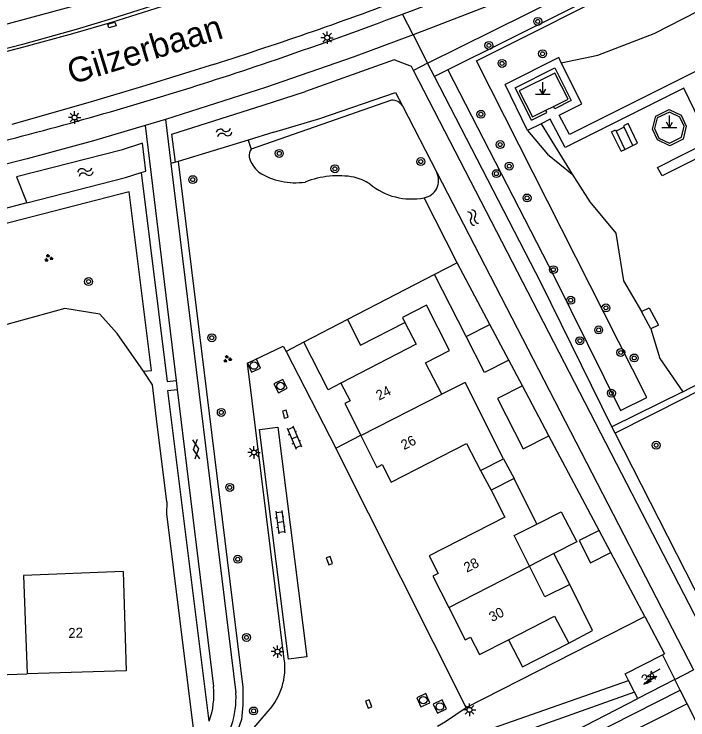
# Model space of a CAD drawing. Extents: x 131000 to 133013, y 393000 to 396501.
# Drawn here: x 131187.7 to 131255.8, y 396092.1 to 396163.5 of the extents above; entities that cross this region are included whole.
import ezdxf

# ---------------------------------------------------------------- set-up
doc = ezdxf.new("R2010")
doc.units = 0
for name, color, linetype in [('gg-afsc-erfafscheiding', 7, 'Continuous'), ('gg-afsc-hekwerk', 7, 'Continuous'), ('gg-afsc-muur', 7, 'Continuous'), ('gg-anno-huisnummerreeks BGT', 7, 'Continuous'), ('gg-anno-openbare ruimte label', 7, 'Continuous'), ('gg-bbg-gedigitaliseerde bebouwing', 7, 'Continuous'), ('gg-bbg-gedigitaliseerde bijgebouw', 7, 'Continuous'), ('gg-bbg-hoofdgebouw', 7, 'Continuous'), ('gg-bbg-luifel en loopbrug', 7, 'Continuous'), ('gg-bbg-tussenscheiding', 7, 'Continuous'), ('gg-knt-verharding', 7, 'Continuous'), ('gg-knt-verharding nz', 7, 'Continuous'), ('gg-kntw-bovenkant insteek waterloop', 7, 'Continuous'), ('gt-grn-groengrens', 7, 'Continuous'), ('gt-grn-vlakafsluiter', 7, 'Continuous'), ('gt-grn-weggrens', 7, 'Continuous'), ('gt-symb-boom', 7, 'Continuous'), ('gt-symb-gesloten verharding', 7, 'Continuous'), ('gt-symb-groenvak', 7, 'Continuous'), ('gt-symb-klinker verharding', 7, 'Continuous'), ('gt-symb-kolk', 7, 'Continuous'), ('gt-symb-kolk center center', 7, 'Continuous'), ('gt-symb-lichtmast', 7, 'Continuous'), ('gt-symb-markant object', 7, 'Continuous'), ('gt-symb-rioolschacht', 7, 'Continuous'), ('gt-symb-trafo symbool', 7, 'Continuous'), ('gt-symb-watersymbool', 7, 'Continuous')]:
    doc.layers.add(name, color=color, linetype=linetype)

# ---------------------------------------------------------------- blocks, each defined once
blk = doc.blocks.new('gt0-MARKOB')
at = {"layer": 'gt-symb-markant object'}
for p, q in [((0, 0), (0, 1.2)), ((-0.75, 0), (0.75, 0)), ((0, 0), (-0.3, 0.52)), ((0, 0), (0.3, 0.52))]:
    blk.add_line(p, q, dxfattribs=at)
blk = doc.blocks.new('gt0-BOOM')
at = {"layer": 'gt-symb-boom'}
for radius in [0.4, 0.2]:
    blk.add_circle((0, 0), radius, dxfattribs=at)
blk = doc.blocks.new('gt0-HSP')
at = {"layer": 'gt-symb-trafo symbool'}
for points in [[(0.771, 0.746), (-0.529, -0.004), (0.471, -0.004), (-0.829, -0.754)], [(-0.217, -0.24), (-0.829, -0.754), (-0.077, -0.48)]]:
    blk.add_lwpolyline(points, dxfattribs=at)
blk = doc.blocks.new('gt0-LMAST')
at = {"layer": 'gt-symb-lichtmast'}
for p, q in [((-0.182, 0.173), (-0.447, 0.438)), ((-0.005, 0.246), (-0.005, 0.621)), ((0.172, 0.173), (0.437, 0.438)), ((-0.255, -0.004), (-0.63, -0.004)), ((-0.182, -0.181), (-0.447, -0.446)), ((-0.005, -0.254), (-0.005, -0.629)), ((0.437, -0.446), (0.172, -0.181)), ((0.245, -0.004), (0.62, -0.004))]:
    blk.add_line(p, q, dxfattribs=at)
blk.add_circle((-0.005, -0.004), 0.25, dxfattribs=at)
blk = doc.blocks.new('gt0-KOLK')
at = {"layer": 'gt-symb-kolk'}
blk.add_lwpolyline([(0, 0), (0.375, 0), (0.375, 0.4), (-0.375, 0.4), (-0.375, 0), (0, 0)], dxfattribs=at)
blk = doc.blocks.new('gt0-RS')
at = {"layer": 'gt-symb-rioolschacht'}
blk.add_lwpolyline([(-0.5, -0.5), (0.5, -0.5), (0.5, 0.5), (-0.5, 0.5)], close=True, dxfattribs=at)
blk.add_circle((0, 0), 0.375, dxfattribs=at)
blk = doc.blocks.new('gt0-KL1')
at = {"layer": 'gt-symb-klinker verharding'}
for p, q in [((-1.15, 0.3), (1.15, 0.3)), ((-1, -0.3), (-1, 0.3)), ((-0.5, 0.3), (-0.5, 0.45)), ((0, -0.3), (0, 0.3)), ((0.5, 0.3), (0.5, 0.45)), ((1, -0.3), (1, 0.3)), ((-1.15, -0.3), (1.15, -0.3)), ((-0.5, -0.45), (-0.5, -0.3)), ((0.5, -0.45), (0.5, -0.3))]:
    blk.add_line(p, q, dxfattribs=at)
blk = doc.blocks.new('gt0-WA')
at = {"layer": 'gt-symb-watersymbool'}
for centre, start, end in [((-0.323, 0.022), 28.07249, 151.92751), ((0.427, 0.422), 208.07248, 331.92751), ((-0.323, -0.428), 28.07249, 151.92751), ((0.427, -0.028), 208.07248, 331.92751)]:
    blk.add_arc(centre, 0.425, start, end, dxfattribs=at)
blk = doc.blocks.new('gt0-GESVH1')
at = {"layer": 'gt-symb-gesloten verharding'}
for p, q in [((-0.992, -0.261), (0.008, 0.239)), ((0.008, -0.261), (-0.992, 0.239)), ((0.008, 0.239), (1.008, -0.261)), ((1.008, 0.239), (0.008, -0.261))]:
    blk.add_line(p, q, dxfattribs=at)
blk = doc.blocks.new('gt0-GRVAK')
at = {"layer": 'gt-symb-groenvak'}
for p, q in [((-0.11, 0.189), (-0.228, 0.24)), ((-0.182, 0.153), (0.088, 0.153)), ((-0.091, 0.211), (-0.156, 0.322)), ((-0.047, 0.214), (-0.047, 0.393)), ((-0.004, 0.211), (0.061, 0.322)), ((0.015, 0.189), (0.133, 0.24)), ((0.262, -0.052), (0.197, 0.059)), ((0.305, -0.049), (0.305, 0.13)), ((0.349, -0.052), (0.414, 0.059)), ((-0.245, -0.228), (-0.363, -0.177)), ((-0.318, -0.264), (-0.047, -0.264)), ((-0.226, -0.206), (-0.291, -0.095)), ((-0.183, -0.203), (-0.183, -0.024)), ((-0.139, -0.206), (-0.074, -0.095)), ((-0.12, -0.228), (-0.002, -0.177)), ((0.243, -0.074), (0.125, -0.023)), ((0.17, -0.11), (0.441, -0.11)), ((0.368, -0.074), (0.486, -0.023))]:
    blk.add_line(p, q, dxfattribs=at)
blk = doc.blocks.new('gt0-KOLKCC')
at = {"layer": 'gt-symb-kolk center center'}
blk.add_lwpolyline([(-0.375, 0.2), (0.375, 0.2), (0.375, -0.2), (-0.375, -0.2)], close=True, dxfattribs=at)

msp = doc.modelspace()

# ---------------------------------------------------------------- linework, layer by layer
at = {"layer": 'gg-afsc-erfafscheiding'}
msp.add_line((131203.116, 396114.137), (131202.071, 396122.554), dxfattribs=at)
for points in [[(131200.762, 396127.36), (131198.092, 396131.181), (131196.324, 396133.124), (131192.781, 396133.689), (131182.993, 396131.014), (131182.532, 396130.105)], [(131202.071, 396122.554), (131201.648, 396125.965), (131200.762, 396127.36)]]:
    msp.add_lwpolyline(points, dxfattribs=at)
at = {"layer": 'gg-afsc-hekwerk'}
for p, q in [((131229.47, 396158.484), (131260.523, 396173.952)), ((131230.158, 396157.151), (131229.47, 396158.484)), ((131230.162, 396137.131), (131221.379, 396132.584)), ((131216.94, 396130.285), (131215.153, 396129.36)), ((131215.153, 396129.36), (131220.177, 396119.574)), ((131239.049, 396125.876), (131237.665, 396128.481)), ((131248.434, 396121.083), (131248.108, 396121.736)), ((131220.177, 396119.574), (131222.704, 396120.891)), ((131246.807, 396111.263), (131241.723, 396120.839)), ((131251.428, 396102.56), (131247.995, 396109.027)), ((131233.377, 396093.346), (131251.428, 396102.56))]:
    msp.add_line(p, q, dxfattribs=at)
for points in [[(131248.108, 396121.736), (131240.935, 396136.269), (131230.158, 396157.151)], [(131399.317, 396147.156), (131389.475, 396139.81), (131347.614, 396104.754), (131315.511, 396076.578), (131285.472, 396049.817), (131262.645, 396093.204), (131248.434, 396121.083)]]:
    msp.add_lwpolyline(points, dxfattribs=at)
at = {"layer": 'gg-afsc-muur'}
msp.add_line((131183.03, 396096.56), (131188.98, 396096.76), dxfattribs=at)
at = {"layer": 'gg-bbg-gedigitaliseerde bebouwing'}
for p, q in [((131240.52, 396111.884), (131238.215, 396116.523)), ((131246.139, 396101.142), (131243.834, 396105.781))]:
    msp.add_line(p, q, dxfattribs=at)
for points in [[(131230.89, 396125.022), (131229.269, 396128.216), (131231.698, 396129.44), (131229.345, 396134.05)], [(131237.138, 396118.491), (131233.261, 396126.226), (131230.89, 396125.022)], [(131239.763, 396107.655), (131238.212, 396110.737), (131240.52, 396111.884)], [(131243.834, 396105.781), (131241.332, 396104.538), (131239.763, 396107.655)], [(131198.68, 396107.1), (131188.613, 396106.718), (131188.98, 396096.76)]]:
    msp.add_lwpolyline(points, dxfattribs=at)
at = {"layer": 'gg-bbg-gedigitaliseerde bijgebouw'}
for p in [(131233.366, 396130.876), (131237.665, 396128.481)]:
    msp.add_line(p, (131235.746, 396132.095), dxfattribs=at)
msp.add_lwpolyline([(131237.665, 396128.481), (131235.23, 396127.235), (131233.366, 396130.876)], dxfattribs=at)
at = {"layer": 'gg-bbg-hoofdgebouw'}
for p, q in [((131222.704, 396120.891), (131222.725, 396120.849)), ((131234.8, 396117.309), (131237.138, 396118.491)), ((131238.215, 396116.523), (131235.881, 396115.333)), ((131243.746, 396099.877), (131246.139, 396101.142)), ((131253.2, 396098.67), (131254.47, 396096.2)), ((131254.47, 396096.2), (131250.71, 396094.27)), ((131250.384, 396094.906), (131249.777, 396096.091)), ((131250.71, 396094.27), (131250.384, 396094.906))]:
    msp.add_line(p, q, dxfattribs=at)
for points in [[(131229.345, 396134.05), (131226.915, 396132.785), (131227.168, 396132.298)], [(131227.168, 396132.298), (131228.314, 396130.095), (131220.703, 396126.135)], [(131220.703, 396126.135), (131221.624, 396124.365), (131221.088, 396124.095), (131222.704, 396120.891)], [(131222.725, 396120.849), (131224.345, 396117.636), (131224.879, 396117.931), (131225.791, 396116.151), (131233.411, 396120.056), (131234.8, 396117.309)], [(131235.881, 396115.333), (131237.28, 396112.589), (131229.636, 396108.692), (131230.548, 396106.903), (131230.004, 396106.626), (131231.604, 396103.485)], [(131198.68, 396107.1), (131199.01, 396097.07), (131188.98, 396096.76)], [(131231.604, 396103.485), (131233.272, 396100.211), (131233.802, 396100.489), (131234.714, 396098.709), (131237.655, 396100.215)], [(131237.655, 396100.215), (131242.308, 396102.598), (131243.746, 396099.877)], [(131249.777, 396096.091), (131249.44, 396096.75), (131253.2, 396098.67)]]:
    msp.add_lwpolyline(points, dxfattribs=at)
at = {"layer": 'gg-bbg-luifel en loopbrug'}
for p, q in [((131232.445, 396138.313), (131230.162, 396137.131)), ((131235.746, 396132.095), (131232.445, 396138.313)), ((131233.366, 396130.876), (131230.162, 396137.131)), ((131221.379, 396132.584), (131216.94, 396130.285)), ((131241.723, 396120.839), (131239.049, 396125.876)), ((131237.138, 396118.491), (131238.215, 396116.523)), ((131234.8, 396117.309), (131235.881, 396115.333)), ((131247.995, 396109.027), (131246.807, 396111.263)), ((131242.228, 396108.917), (131239.763, 396107.655)), ((131243.834, 396105.781), (131242.228, 396108.917))]:
    msp.add_line(p, q, dxfattribs=at)
for points in [[(131221.379, 396132.584), (131222.698, 396130.008), (131227.168, 396132.298)], [(131220.703, 396126.135), (131219.406, 396125.471), (131216.94, 396130.285)], [(131239.049, 396125.876), (131236.543, 396124.592), (131239.142, 396119.517), (131241.723, 396120.839)], [(131240.52, 396111.884), (131242.985, 396113.146), (131244.543, 396110.103), (131242.228, 396108.917)], [(131246.807, 396111.263), (131244.793, 396110.231), (131245.947, 396107.978), (131247.995, 396109.027)], [(131237.655, 396100.215), (131239.058, 396097.476), (131243.746, 396099.877)]]:
    msp.add_lwpolyline(points, dxfattribs=at)
at = {"layer": 'gg-bbg-tussenscheiding'}
for p, q in [((131222.725, 396120.849), (131230.89, 396125.022)), ((131231.604, 396103.485), (131239.763, 396107.655))]:
    msp.add_line(p, q, dxfattribs=at)
at = {"layer": 'gg-knt-verharding'}
for p, q in [((131209.489, 396166.802), (131197.496, 396162.98)), ((131197.557, 396162.642), (131204.578, 396164.864)), ((131239.581, 396151.679), (131237.303, 396156.351)), ((131239.966, 396152.731), (131238.317, 396156.006)), ((131242.208, 396154.132), (131243.667, 396154.854)), ((131241.406, 396153.734), (131242.208, 396154.132)), ((131202.969, 396152.803), (131200.928, 396152.192)), ((131202.969, 396152.803), (131203.516, 396148.352)), ((131200.928, 396152.192), (131204.055, 396126.417)), ((131240.945, 396152.363), (131239.581, 396151.679)), ((131203.516, 396148.352), (131210.09, 396094.84)), ((131204.055, 396126.417), (131204.165, 396125.508)), ((131204.165, 396125.508), (131207.81, 396095.469)), ((131233.377, 396093.346), (131220.177, 396119.574)), ((131231.139, 396089.573), (131249.777, 396096.091)), ((131250.384, 396094.906), (131213.939, 396082.002)), ((131208.964, 396087.915), (131213.355, 396093.006))]:
    msp.add_line(p, q, dxfattribs=at)
for points in [[(131291.107, 396189.883), (131278.228, 396183.582), (131262.91, 396176.04), (131255.652, 396172.692), (131250.157, 396170.268), (131243.459, 396167.464), (131237.12, 396164.875), (131230.04, 396162.129), (131228, 396161.368)], [(131203.18, 396167.194), (131193.423, 396164.207), (131182.666, 396161.302), (131174.745, 396159.371), (131167.014, 396157.628), (131158.158, 396155.794), (131151.393, 396154.642), (131142.114, 396153.19), (131133.561, 396152.056), (131121.502, 396150.626), (131114.258, 396149.979), (131109.553, 396149.61), (131104.362, 396149.241), (131102.038, 396149.186)], [(131292.967, 396167.015), (131253.174, 396147.098), (131252.712, 396147.967), (131257.975, 396150.613), (131255.36, 396155.957), (131243.391, 396149.964), (131241.864, 396152.826), (131240.945, 396152.363)], [(131269.397, 396164.049), (131243.801, 396151.281), (131242.769, 396153.242), (131245.069, 396154.391), (131242.986, 396158.545)], [(131197.496, 396162.98), (131193.929, 396161.918), (131188.509, 396160.397), (131179.584, 396158.098), (131173.148, 396156.599), (131167.622, 396155.37), (131158.734, 396153.514), (131150.746, 396152.141), (131142.921, 396150.936), (131134.261, 396149.77), (131122.196, 396148.346), (131114.506, 396147.639), (131110.977, 396147.357), (131107.279, 396147.129), (131102.174, 396146.906)], [(131102.516, 396145.904), (131106.524, 396146.147), (131106.52, 396146.637), (131112.724, 396146.986), (131122.488, 396147.822), (131134.564, 396149.21), (131142.623, 396150.356), (131148.854, 396151.415), (131161.958, 396153.819), (131166.246, 396154.697), (131172.027, 396155.974), (131179.61, 396157.78), (131188.66, 396160.148), (131193.608, 396161.509), (131197.557, 396162.642)], [(131228, 396161.368), (131221.942, 396159.109), (131213.094, 396156.023), (131202.969, 396152.803)], [(131242.986, 396158.545), (131242.729, 396159.083), (131237.303, 396156.351)], [(131207.914, 396158.412), (131200.983, 396156.237), (131195.34, 396154.57), (131187.43, 396152.305)], [(131238.317, 396156.006), (131242.319, 396158.024), (131243.983, 396154.736), (131242.324, 396153.898), (131242.208, 396154.132)], [(131243.667, 396154.854), (131242.342, 396157.5), (131238.73, 396155.705), (131240.073, 396153.074), (131241.406, 396153.734)], [(131239.966, 396152.731), (131241.516, 396153.512), (131241.406, 396153.734)], [(131252.849, 396150.917), (131253.923, 396150.396), (131255.135, 396151.007), (131255.406, 396152.129), (131254.965, 396153.046), (131253.917, 396153.551), (131252.682, 396152.977), (131252.418, 396151.889), (131252.849, 396150.917)], [(131200.928, 396152.192), (131195.694, 396150.663), (131188.987, 396148.843), (131179.611, 396146.483), (131170.02, 396144.249), (131161.669, 396142.559), (131152.661, 396140.975), (131144.088, 396139.628), (131137.339, 396138.715), (131129.316, 396137.709), (131118.855, 396136.621), (131109.519, 396135.984), (131101.479, 396135.401)], [(131214.979, 396098.25), (131211.254, 396128.174), (131214.87, 396129.886), (131215.153, 396129.36)], [(131230.463, 396091.483), (131231.293, 396091.935), (131233.377, 396093.346)]]:
    msp.add_lwpolyline(points, dxfattribs=at)
for centre, radius, start, end in [((131034.996, 396677.402), 548.615, 290.47872, 291.27816), ((131094.855, 396515.429), 374.491, 287.57171, 290.79724), ((131036.843, 396672.829), 543.685, 288.95571, 290.46497), ((131093.539, 396512.413), 373.554, 285.28653, 288.72378), ((131062.401, 396630.805), 495.969, 282.47338, 285.15053), ((131208.596, 396097.353), 6.446, 317.59036, 7.99547), ((131200.118, 396094.611), 7.74, 340.13062, 6.36777), ((131201.335, 396094.345), 8.769, 319.68243, 3.23604)]:
    msp.add_arc(centre, radius, start, end, dxfattribs=at)
at = {"layer": 'gg-knt-verharding nz'}
msp.add_lwpolyline([(131212.475, 396121.475), (131214.342, 396121.718), (131217.261, 396098.499), (131215.407, 396098.257), (131212.475, 396121.475)], dxfattribs=at)
at = {"layer": 'gg-kntw-bovenkant insteek waterloop'}
for p, q in [((131284.579, 396048.214), (131228.038, 396157.771)), ((131212.832, 396154.243), (131217.109, 396155.645)), ((131226.915, 396154.172), (131230.392, 396147.434)), ((131213.914, 396151.508), (131218.575, 396152.904)), ((131213.914, 396151.508), (131211.341, 396150.727)), ((131211.341, 396150.727), (131204.246, 396148.573)), ((131204.246, 396148.573), (131203.981, 396148.493)), ((131230.392, 396147.434), (131256.335, 396097.163))]:
    msp.add_line(p, q, dxfattribs=at)
for points in [[(131228.038, 396157.771), (131227.827, 396158.179), (131226.08, 396158.826), (131217.109, 396155.645)], [(131218.575, 396152.904), (131226.21, 396155.537), (131226.915, 396154.172)], [(131203.981, 396148.493), (131203.61, 396151.327), (131212.832, 396154.243)], [(131200.52, 396147.445), (131200.983, 396147.586), (131200.658, 396150.404), (131198.477, 396149.716), (131187.903, 396147.013), (131188.967, 396144.364)], [(131188.967, 396144.364), (131198.917, 396146.957), (131200.52, 396147.445)]]:
    msp.add_lwpolyline(points, dxfattribs=at)
at = {"layer": 'gt-grn-groengrens'}
for p, q in [((131228, 396161.368), (131229.47, 396158.484)), ((131229.47, 396158.484), (131228.038, 396157.771)), ((131231.508, 396157.823), (131230.158, 396157.151)), ((131225.812, 396154.744), (131211.619, 396149.81)), ((131240.945, 396152.363), (131244.073, 396147.274)), ((131249.351, 396152.024), (131248.534, 396151.636)), ((131249.728, 396152.394), (131249.277, 396152.18)), ((131249.277, 396152.18), (131249.351, 396152.024)), ((131250.231, 396150.176), (131249.351, 396152.024)), ((131250.683, 396150.423), (131249.728, 396152.394)), ((131248.052, 396151.562), (131248.476, 396151.761)), ((131249.031, 396149.587), (131248.052, 396151.562)), ((131248.476, 396151.761), (131248.534, 396151.636)), ((131248.534, 396151.636), (131249.411, 396149.767)), ((131211.341, 396150.727), (131211.619, 396149.81)), ((131250.231, 396150.176), (131250.683, 396150.423)), ((131249.031, 396149.587), (131249.411, 396149.767)), ((131249.411, 396149.767), (131250.231, 396150.176)), ((131203.981, 396148.493), (131203.516, 396148.352)), ((131232.445, 396138.313), (131229.111, 396144.894)), ((131252.046, 396131.656), (131251.108, 396133.403)), ((131255.271, 396125.272), (131248.108, 396121.736)), ((131254.47, 396096.2), (131256.335, 396097.163)), ((131255.012, 396095.13), (131254.47, 396096.2)), ((131216.154, 396075.427), (131255.012, 396095.13)), ((131255.71, 396093.75), (131255.012, 396095.13)), ((131215.975, 396076.432), (131250.71, 396094.27))]:
    msp.add_line(p, q, dxfattribs=at)
for points in [[(131283.519, 396183.702), (131261.191, 396172.609), (131231.508, 396157.823)], [(131251.622, 396124.717), (131234.414, 396158.724), (131283.646, 396183.422), (131283.519, 396183.702)], [(131242.986, 396158.545), (131246.67, 396159.318), (131252.372, 396161.498), (131258.299, 396164.533), (131262.472, 396166.974), (131266.704, 396169.466)], [(131312.696, 396159.943), (131313.725, 396159.909), (131313.755, 396153.331), (131313.324, 396152.59), (131304.354, 396148.098), (131296.826, 396144.157), (131288.14, 396140.034), (131281.057, 396137.093), (131271.111, 396132.452), (131261.654, 396127.865), (131255.571, 396124.695), (131248.434, 396121.083)], [(131231.508, 396157.823), (131242.274, 396136.945), (131248.961, 396123.391), (131251.622, 396124.717)], [(131252.533, 396153.151), (131253.886, 396153.804), (131255.11, 396153.234), (131255.613, 396152.138), (131255.293, 396150.807), (131253.943, 396150.158), (131252.724, 396150.755), (131252.202, 396151.841), (131252.533, 396153.151)], [(131239.581, 396151.679), (131241.589, 396149.301), (131244.073, 396147.274)], [(131204.246, 396148.573), (131210.776, 396095.416), (131210.805, 396093.616), (131210.651, 396092.139), (131210.282, 396091.093), (131209.513, 396089.462), (131208.867, 396088.508), (131208.604, 396088.203)], [(131255.271, 396125.272), (131261.353, 396128.442), (131270.835, 396133.041), (131280.782, 396137.682), (131287.861, 396140.621), (131296.547, 396144.744), (131304.054, 396148.674)], [(131200.52, 396147.445), (131203.129, 396126.318), (131204.055, 396126.417)], [(131244.073, 396147.274), (131245.866, 396144.481), (131248.504, 396141.318), (131249.275, 396136.497), (131251.108, 396133.403)], [(131200.762, 396127.36), (131201.547, 396127.444), (131199.285, 396145.501), (131179.65, 396140.435), (131180.391, 396137.035), (131179, 396136.732)], [(131188.967, 396144.364), (131186.137, 396143.636), (131177.738, 396141.409), (131178.217, 396139.471), (131179, 396136.732)], [(131251.108, 396133.403), (131251.871, 396133.772), (131252.809, 396132.025), (131252.046, 396131.656)], [(131252.046, 396131.656), (131252.96, 396128.657), (131255.271, 396125.272)], [(131207.397, 396091.98), (131203.211, 396125.393), (131204.165, 396125.508)], [(131251.428, 396102.56), (131253.42, 396098.783), (131253.2, 396098.67)]]:
    msp.add_lwpolyline(points, dxfattribs=at)
for centre, radius, start, end in [((131225.902, 396153.568), 1.179, 30.80196, 94.37683), ((131212.74, 396149.096), 1.329, 147.53291, 183.68705), ((131214.658, 396150.012), 3.395, 197.14931, 228.35131), ((131216.067, 396153.233), 6.825, 237.52306, 278.63806), ((131220.424, 396137.992), 9.124, 79.72356, 111.42307), ((131220.811, 396141.906), 5.213, 57.36666, 76.22735), ((131228.821, 396146.634), 1.764, 279.48078, 26.9928), ((131227.828, 396151.316), 6.549, 230.04276, 281.30096)]:
    msp.add_arc(centre, radius, start, end, dxfattribs=at)
at = {"layer": 'gt-grn-vlakafsluiter'}
for p, q in [((131255.71, 396093.75), (131230.86, 396081.182)), ((131261.378, 396082.625), (131255.71, 396093.75))]:
    msp.add_line(p, q, dxfattribs=at)
msp.add_lwpolyline([(131203.116, 396114.137), (131203.064, 396112.937), (131205.924, 396089.896)], dxfattribs=at)
at = {"layer": 'gt-grn-weggrens'}
msp.add_line((131228, 396161.368), (131226.934, 396163.458), dxfattribs=at)

# ---------------------------------------------------------------- block references
at = {"layer": 'gt-symb-boom'}
for p in [(131240.606, 396162.717), (131235.664, 396160.289), (131241.091, 396159.448), (131236.992, 396158.474), (131234.858, 396153.331), (131236.804, 396150.268), (131214.472, 396149.379), (131228.78, 396148.549), (131237.722, 396148.093), (131220.096, 396147.827), (131236.422, 396147.332), (131205.73, 396146.725), (131239.522, 396144.873), (131242.186, 396137.623), (131195.196, 396136.423), (131243.934, 396134.53), (131247.492, 396133.759), (131246.763, 396131.53), (131207.652, 396130.741), (131244.86, 396130.443), (131248.996, 396129.251), (131250.355, 396128.697), (131248.048, 396125.135), (131208.611, 396123.194), (131252.573, 396119.878), (131211.879, 396093.011)]:
    msp.add_blockref('gt0-BOOM', p, dxfattribs=at)
for p, rotation in [((131209.461, 396115.611), -83.62817759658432), ((131210.275, 396108.347), -83.62817759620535), ((131211.16, 396100.446), -83.62817759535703)]:
    msp.add_blockref('gt0-BOOM', p, dxfattribs=dict(at, rotation=rotation))
at = {"layer": 'gt-symb-gesloten verharding', "rotation": 96.89054832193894}
msp.add_blockref('gt0-GESVH1', (131206.055, 396119.465), dxfattribs=at)
at = {"layer": 'gt-symb-groenvak'}
for p in [(131191.136, 396138.795), (131209.216, 396128.598)]:
    msp.add_blockref('gt0-GRVAK', p, dxfattribs=at)
at = {"layer": 'gt-symb-klinker verharding'}
for p, rotation in [((131215.998, 396120.648), -67.10240897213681), ((131214.57, 396112.114), -82.41293093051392)]:
    msp.add_blockref('gt0-KL1', p, dxfattribs=dict(at, rotation=rotation))
at = {"layer": 'gt-symb-kolk'}
for p, rotation in [((131214.883, 396122.969), -74.86552497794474), ((131219.358, 396108.147), -69.82605505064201), ((131223.699, 396093.797), 109.21431186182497)]:
    msp.add_blockref('gt0-KOLK', p, dxfattribs=dict(at, rotation=rotation))
at = {"layer": 'gt-symb-kolk center center', "rotation": 15.969016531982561}
msp.add_blockref('gt0-KOLKCC', (131197.559, 396162.362), dxfattribs=at)
at = {"layer": 'gt-symb-lichtmast'}
for p in [(131219.311, 396161.079), (131193.786, 396153.012), (131211.921, 396119.145), (131214.299, 396099.014), (131233.707, 396093.131)]:
    msp.add_blockref('gt0-LMAST', p, dxfattribs=at)
at = {"layer": 'gt-symb-markant object'}
for p in [(131241.111, 396155.362), (131253.912, 396152.009)]:
    msp.add_blockref('gt0-MARKOB', p, dxfattribs=at)
at = {"layer": 'gt-symb-rioolschacht'}
for p, rotation in [((131211.921, 396127.924), -65.10079947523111), ((131214.598, 396125.862), -62.948317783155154), ((131229.036, 396094.099), -155.537073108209), ((131230.713, 396093.465), -154.02428534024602)]:
    msp.add_blockref('gt0-RS', p, dxfattribs=dict(at, rotation=rotation))
at = {"layer": 'gt-symb-trafo symbool'}
msp.add_blockref('gt0-HSP', (131252.165, 396096.49), dxfattribs=at)
at = {"layer": 'gt-symb-watersymbool'}
for p, rotation in [((131208.834, 396151.481), 17.76432337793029), ((131194.823, 396147.475), 17.764323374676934), ((131234.083, 396142.843), 116.41137489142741)]:
    msp.add_blockref('gt0-WA', p, dxfattribs=dict(at, rotation=rotation))

# ---------------------------------------------------------------- texts
at = {"layer": 'gg-anno-huisnummerreeks BGT'}
for s, rotation, p in [('24', 26.7, (131224.554, 396124.38)), ('26', 26.7, (131227.079, 396119.372)), ('28', 27, (131233.439, 396106.984)), ('30', 27, (131235.983, 396101.99)), ('22', 1.8, (131193.161, 396100.391)), ('34', 27.1, (131251.397, 396095.611))]:
    msp.add_text(s, height=1, rotation=rotation, dxfattribs=at).set_placement(p)
at = {"layer": 'gg-anno-openbare ruimte label'}
msp.add_text('Gilzerbaan', height=2.5, rotation=17, dxfattribs=at).set_placement((131193.499, 396156.337))

doc.saveas('drawing.dxf')
